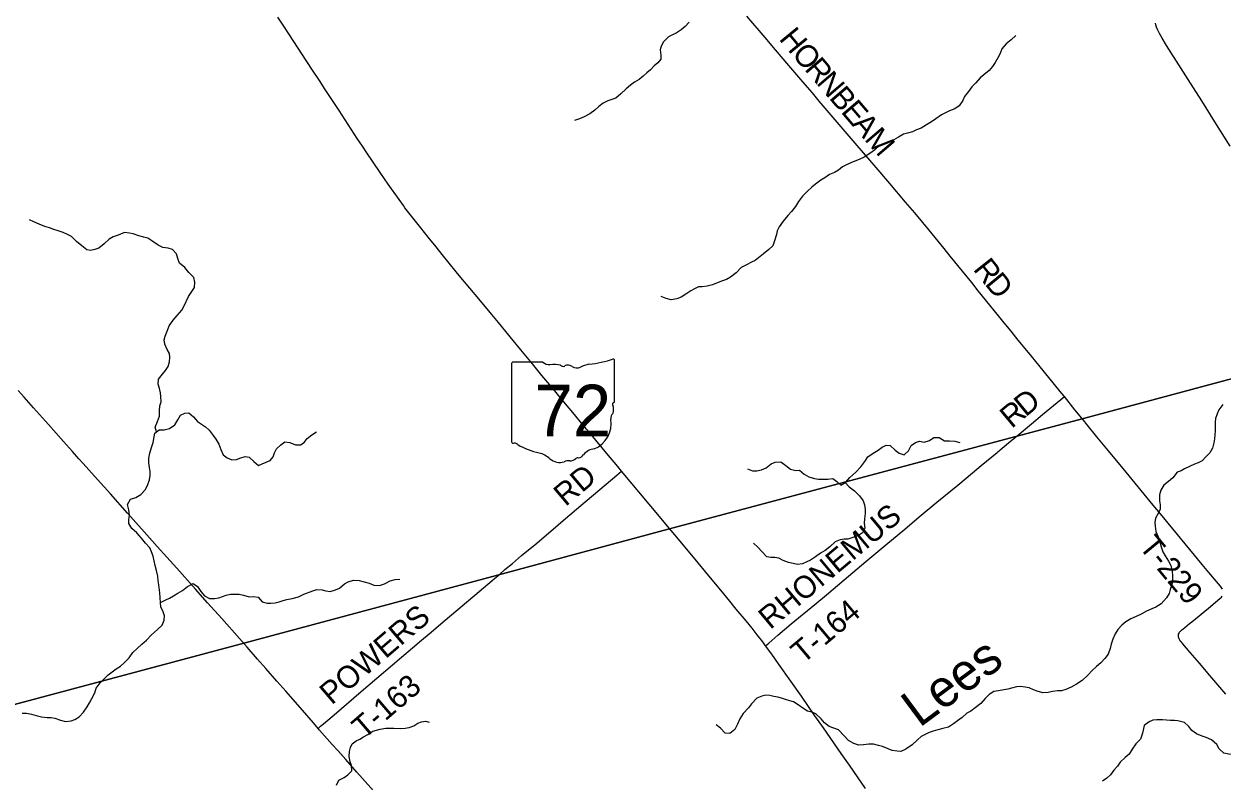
# Model space of a CAD drawing. Extents: x 1442749 to 1756758, y 235267 to 677782.
# Drawn here: x 1635226 to 1651408, y 527561 to 537785 of the extents above; entities that cross this region are included whole.
import ezdxf

# ---------------------------------------------------------------- set-up
doc = ezdxf.new("R2010")
doc.units = 0
for name, color, linetype in [('GM_X_Minor_River', 7, 'Continuous'), ('GM_X_Minor_River_Text', 7, 'Continuous'), ('GM_X_State_Location', 7, 'Continuous'), ('GM_X_State_Route', 7, 'Continuous'), ('GM_X_State_Shield', 7, 'Continuous'), ('GM_X_Township', 7, 'Continuous'), ('GM_X_Township_Road', 7, 'Continuous'), ('GM_X_Township_Road_Text', 7, 'Continuous')]:
    doc.layers.add(name, color=color, linetype=linetype)

msp = doc.modelspace()

# ---------------------------------------------------------------- linework, layer by layer
at = {"layer": 'GM_X_Minor_River'}
for points in [[(1644210, 537810), (1644157, 537752), (1644105, 537707), (1644036, 537661), (1643985, 537636), (1643933, 537612), (1643866, 537545), (1643831, 537487), (1643820, 537435), (1643829, 537365), (1643827, 537311), (1643790, 537259), (1643739, 537219), (1643690, 537166), (1643640, 537124), (1643589, 537079), (1643536, 537033), (1643473, 537000), (1643419, 536960), (1643362, 536909), (1643289, 536843), (1643220, 536784), (1643167, 536766), (1643113, 536745), (1643048, 536714), (1642989, 536670), (1642936, 536621), (1642870, 536571), (1642795, 536530), (1642730, 536505), (1642660, 536481)], [(1648623, 537630), (1648560, 537570), (1648494, 537515), (1648436, 537447), (1648412, 537387), (1648379, 537329), (1648342, 537266), (1648307, 537210), (1648262, 537156), (1648193, 537097), (1648142, 537057), (1648083, 536990), (1648028, 536934), (1647982, 536875), (1647931, 536805), (1647906, 536751), (1647859, 536679), (1647800, 536640), (1647727, 536611), (1647675, 536583), (1647618, 536560), (1647543, 536503), (1647486, 536465), (1647416, 536422), (1647345, 536380), (1647280, 536353), (1647226, 536330), (1647161, 536310), (1647107, 536295), (1647038, 536255), (1646975, 536218), (1646921, 536197), (1646854, 536169), (1646784, 536148), (1646714, 536081), (1646650, 536037), (1646575, 535984), (1646506, 535955), (1646425, 535923), (1646353, 535890), (1646282, 535855), (1646227, 535811), (1646174, 535778), (1646106, 535752), (1646045, 535707), (1645988, 535676), (1645919, 535620), (1645867, 535581), (1645808, 535525), (1645743, 535460), (1645686, 535386), (1645647, 535318), (1645592, 535253), (1645543, 535197), (1645482, 535122), (1645428, 535044), (1645398, 534990), (1645391, 534940), (1645364, 534856), (1645341, 534788), (1645288, 534741), (1645213, 534679), (1645101, 534592), (1645051, 534567), (1644984, 534534), (1644912, 534498), (1644846, 534425), (1644769, 534365), (1644713, 534336), (1644648, 534311), (1644527, 534264), (1644456, 534245), (1644386, 534237), (1644336, 534234), (1644283, 534206), (1644233, 534179), (1644166, 534136), (1644103, 534094), (1644043, 534073), (1643970, 534060), (1643900, 534076), (1643834, 534105)], [(1637017, 532279), (1636999, 532341), (1637028, 532415), (1637055, 532487), (1637058, 532561), (1637061, 532627), (1637079, 532683), (1637076, 532753), (1637069, 532803), (1637057, 532862), (1637040, 532922), (1637045, 532988), (1637096, 533056), (1637139, 533107), (1637173, 533159), (1637192, 533223), (1637197, 533283), (1637190, 533336), (1637160, 533390), (1637131, 533463), (1637122, 533519), (1637134, 533571), (1637161, 533637), (1637186, 533707), (1637243, 533784), (1637294, 533848), (1637359, 533919), (1637392, 533977), (1637450, 534103), (1637485, 534159), (1637528, 534226), (1637535, 534296), (1637521, 534363), (1637452, 534430), (1637399, 534497), (1637329, 534556), (1637306, 534616), (1637288, 534682), (1637231, 534739), (1637175, 534756), (1637102, 534765), (1637041, 534799), (1636967, 534846), (1636901, 534891), (1636847, 534908), (1636777, 534925), (1636703, 534950), (1636653, 534958), (1636583, 534967), (1636498, 534932), (1636433, 534909), (1636379, 534879), (1636308, 534816), (1636239, 534756), (1636184, 534737), (1636126, 534726), (1636074, 534734), (1636006, 534789), (1635938, 534848), (1635869, 534915), (1635815, 534944), (1635757, 534968), (1635687, 534991), (1635631, 535008), (1635569, 535031), (1635507, 535051), (1635433, 535080), (1635361, 535113), (1635299, 535142)], [(1651421, 532645), (1651365, 532573), (1651344, 532519), (1651322, 532459), (1651315, 532407), (1651314, 532289), (1651310, 532237), (1651305, 532181), (1651299, 532129), (1651280, 532057), (1651242, 531993), (1651191, 531939), (1651141, 531887), (1651088, 531858), (1651038, 531840), (1650971, 531809), (1650903, 531779), (1650854, 531750)], [(1635201, 528479), (1635259, 528477), (1635329, 528464), (1635393, 528447), (1635461, 528428), (1635539, 528421), (1635592, 528421), (1635642, 528410), (1635718, 528381), (1635788, 528364), (1635862, 528376), (1635915, 528393), (1635971, 528426), (1636030, 528490), (1636080, 528564), (1636112, 528617), (1636145, 528677), (1636184, 528751), (1636201, 528815), (1636254, 528887), (1636313, 528946), (1636364, 528996), (1636417, 529037), (1636471, 529075), (1636530, 529114), (1636585, 529160), (1636648, 529227), (1636697, 529299), (1636754, 529349), (1636819, 529408), (1636882, 529465), (1636949, 529535), (1637028, 529608), (1637095, 529666), (1637122, 529734), (1637123, 529790), (1637107, 529846), (1637076, 529915), (1637071, 529969), (1637066, 530039), (1637060, 530101), (1637046, 530210), (1637040, 530264), (1637033, 530326), (1637018, 530403), (1636998, 530471), (1636987, 530535), (1636970, 530600), (1636950, 530658), (1636927, 530709), (1636867, 530774), (1636812, 530842), (1636749, 530913), (1636685, 530970), (1636642, 531037), (1636644, 531095), (1636651, 531147), (1636644, 531225), (1636623, 531294), (1636664, 531366), (1636738, 531391), (1636807, 531432), (1636870, 531498), (1636901, 531566), (1636920, 531627), (1636929, 531688), (1636929, 531740), (1636924, 531794), (1636913, 531858), (1636913, 531922), (1636926, 531988), (1636949, 532066), (1636970, 532134), (1636983, 532211), (1636994, 532261), (1637051, 532306), (1637119, 532303), (1637194, 532322), (1637266, 532370), (1637303, 532438), (1637342, 532501), (1637401, 532529), (1637453, 532532), (1637517, 532481), (1637572, 532415), (1637624, 532380), (1637678, 532343), (1637730, 532300)], [(1637730, 532300), (1637783, 532228), (1637819, 532177), (1637860, 532112), (1637887, 532040), (1637918, 531967), (1637970, 531927), (1638034, 531900), (1638098, 531903), (1638155, 531925), (1638213, 531944), (1638268, 531935), (1638331, 531874), (1638393, 531824), (1638443, 531845), (1638498, 531869), (1638550, 531888), (1638591, 531940), (1638608, 531992), (1638637, 532048), (1638695, 532101), (1638748, 532143), (1638816, 532134), (1638896, 532103), (1638961, 532102), (1639011, 532132), (1639050, 532185), (1639113, 532235), (1639178, 532276)], [(1645001, 531775), (1645067, 531751), (1645127, 531748), (1645190, 531763), (1645252, 531791), (1645319, 531844), (1645374, 531869), (1645448, 531873), (1645518, 531822), (1645580, 531773), (1645650, 531754), (1645700, 531757), (1645766, 531707), (1645828, 531670), (1645904, 531645), (1645956, 531636), (1646028, 531639), (1646084, 531639), (1646153, 531646), (1646206, 531605), (1646260, 531557), (1646325, 531596), (1646382, 531662), (1646461, 531731), (1646530, 531802), (1646585, 531878), (1646622, 531938), (1646695, 531989), (1646764, 532028), (1646819, 532072), (1646873, 532095), (1646927, 532093), (1646995, 532030), (1647049, 531987), (1647117, 531968), (1647174, 532022), (1647209, 532094), (1647269, 532135), (1647322, 532150), (1647386, 532138), (1647457, 532159), (1647517, 532200), (1647588, 532200), (1647659, 532155), (1647726, 532156), (1647798, 532153), (1647868, 532134)], [(1650854, 531750), (1650802, 531732), (1650745, 531657), (1650684, 531605), (1650623, 531556), (1650580, 531490), (1650563, 531424), (1650562, 531346), (1650572, 531293), (1650571, 531233), (1650552, 531181), (1650511, 531110), (1650501, 531051), (1650506, 531001), (1650515, 530929), (1650544, 530860), (1650566, 530790), (1650585, 530726), (1650610, 530655), (1650640, 530603), (1650685, 530532), (1650717, 530473), (1650734, 530397), (1650739, 530333), (1650738, 530266), (1650730, 530216), (1650707, 530146), (1650692, 530094), (1650657, 530033), (1650584, 529953), (1650513, 529908), (1650460, 529886), (1650390, 529857), (1650317, 529814), (1650248, 529783), (1650178, 529751), (1650109, 529710), (1650054, 529664), (1650003, 529609), (1649966, 529547), (1649933, 529475), (1649910, 529409), (1649898, 529353), (1649871, 529275), (1649824, 529218), (1649771, 529158), (1649714, 529110), (1649653, 529053), (1649596, 528989), (1649517, 528918), (1649444, 528871), (1649371, 528827), (1649298, 528798), (1649238, 528781), (1649186, 528777), (1649117, 528768), (1649059, 528757), (1648986, 528754), (1648912, 528774), (1648860, 528793), (1648802, 528820), (1648750, 528830), (1648684, 528837), (1648632, 528832), (1648563, 528816), (1648513, 528803), (1648461, 528794), (1648390, 528778), (1648328, 528769), (1648261, 528728), (1648210, 528674), (1648149, 528609), (1648076, 528549), (1648015, 528506), (1647961, 528476), (1647898, 528421), (1647833, 528375), (1647782, 528332), (1647713, 528290), (1647635, 528269), (1647568, 528252), (1647506, 528235), (1647453, 528215), (1647399, 528190), (1647346, 528162), (1647293, 528119), (1647222, 528049), (1647137, 527990), (1647071, 527961), (1647020, 527963), (1646954, 527974), (1646900, 527995), (1646822, 528028), (1646768, 528042), (1646700, 528057), (1646638, 528060), (1646567, 528051), (1646503, 528045), (1646435, 528066), (1646365, 528107), (1646302, 528178)], [(1646319, 531592), (1646374, 531535), (1646444, 531482), (1646511, 531411), (1646563, 531343), (1646580, 531290), (1646590, 531230), (1646587, 531176), (1646578, 531104), (1646573, 531044), (1646585, 530977), (1646552, 530913), (1646497, 530876), (1646420, 530849), (1646356, 530829), (1646306, 530826), (1646251, 530820), (1646181, 530791), (1646111, 530726), (1646047, 530674), (1645986, 530637), (1645919, 530588), (1645850, 530546), (1645800, 530523), (1645741, 530495), (1645675, 530486), (1645615, 530499), (1645552, 530513), (1645480, 530540), (1645421, 530571), (1645368, 530582), (1645312, 530582), (1645260, 530589), (1645193, 530660), (1645137, 530719), (1645082, 530773)], [(1637070, 529973), (1637142, 530006), (1637194, 530032), (1637245, 530061), (1637303, 530097), (1637366, 530134), (1637435, 530187), (1637510, 530227), (1637572, 530186), (1637615, 530121), (1637666, 530062), (1637734, 530028), (1637799, 530025), (1637857, 530036), (1637907, 530054), (1637958, 530071), (1638016, 530083), (1638073, 530086), (1638133, 530083), (1638193, 530073), (1638269, 530050), (1638321, 530053), (1638389, 530042), (1638445, 529979), (1638509, 529961), (1638559, 529964), (1638618, 529968), (1638672, 529979), (1638726, 529998), (1638779, 530014), (1638851, 530025), (1638936, 530048), (1639007, 530083), (1639128, 530130), (1639184, 530146), (1639252, 530141), (1639304, 530128), (1639363, 530122), (1639435, 530141), (1639488, 530166), (1639557, 530224), (1639607, 530253), (1639676, 530275), (1639752, 530268), (1639822, 530249), (1639890, 530232), (1639952, 530205), (1640027, 530202), (1640097, 530226), (1640174, 530265), (1640238, 530284), (1640303, 530286)], [(1646302, 528178), (1646230, 528251), (1646164, 528274), (1646104, 528298), (1646039, 528347), (1645995, 528400), (1645920, 528469), (1645866, 528492), (1645810, 528504), (1645746, 528545), (1645684, 528592), (1645622, 528629), (1645572, 528644), (1645512, 528660), (1645460, 528679), (1645408, 528692), (1645356, 528702), (1645302, 528715), (1645246, 528721), (1645193, 528708), (1645127, 528679), (1645055, 528605), (1645011, 528548), (1644941, 528474), (1644896, 528400), (1644863, 528327), (1644826, 528259), (1644759, 528203), (1644695, 528208), (1644636, 528273), (1644576, 528318)], [(1639448, 527503), (1639477, 527573), (1639549, 527610), (1639600, 527643), (1639653, 527701), (1639650, 527769), (1639634, 527822), (1639617, 527892), (1639624, 527958), (1639635, 528012), (1639661, 528064), (1639712, 528102), (1639763, 528125), (1639813, 528157), (1639870, 528190), (1639939, 528233), (1640039, 528262), (1640116, 528274), (1640172, 528275), (1640222, 528274), (1640313, 528271), (1640375, 528277), (1640429, 528286), (1640490, 528305), (1640545, 528341), (1640595, 528362), (1640649, 528368), (1640701, 528357)], [(1650813, 528372), (1650764, 528380), (1650714, 528377), (1650657, 528382), (1650605, 528388), (1650527, 528389), (1650473, 528384), (1650422, 528362), (1650357, 528311), (1650336, 528207), (1650309, 528127), (1650246, 528063), (1650195, 527992), (1650152, 527926), (1650099, 527878), (1650032, 527817), (1649995, 527763), (1649948, 527708), (1649901, 527646), (1649850, 527600), (1649794, 527557)], [(1651825, 527627), (1651823, 527679), (1651860, 527745), (1651852, 527817), (1651818, 527871), (1651753, 527910), (1651696, 527916), (1651636, 527921), (1651568, 527917), (1651500, 527922), (1651432, 527936), (1651368, 527995), (1651337, 528053), (1651267, 528118), (1651193, 528151), (1651139, 528167), (1651063, 528200), (1650999, 528244), (1650960, 528299), (1650900, 528353), (1650813, 528372)]]:
    msp.add_lwpolyline(points, dxfattribs=at)
at = {"layer": 'GM_X_State_Route'}
for points in [[(1646593, 527461), (1646435, 527690), (1646375, 527776), (1646266, 527932), (1646024, 528280), (1645909, 528443), (1645726, 528708), (1645585, 528909), (1645419, 529146), (1645327, 529274), (1645244, 529387), (1645205, 529440), (1645131, 529537), (1645062, 529624), (1644980, 529723), (1644848, 529882), (1644758, 529991), (1644637, 530138), (1644476, 530332), (1644290, 530557), (1644018, 530885), (1643966, 530946), (1643691, 531275), (1643531, 531466), (1643299, 531746), (1643247, 531810), (1643101, 531983), (1643036, 532061), (1642864, 532266), (1642826, 532312), (1642757, 532395), (1642661, 532512), (1642541, 532656), (1642432, 532786), (1642354, 532879), (1642222, 533038), (1642093, 533196), (1642026, 533276), (1641939, 533383), (1641834, 533509), (1641634, 533752), (1641544, 533860), (1641371, 534071), (1641129, 534360), (1641065, 534439), (1640874, 534673), (1640794, 534773), (1640685, 534908), (1640586, 535031), (1640478, 535167), (1640390, 535281), (1640372, 535304), (1640352, 535332), (1640293, 535413), (1640146, 535623), (1640048, 535766), (1639932, 535933), (1639856, 536044), (1639797, 536135), (1639729, 536239), (1639483, 536615), (1639295, 536900), (1639216, 537020), (1639122, 537163), (1638979, 537383), (1638929, 537460), (1638804, 537653), (1638744, 537743), (1638657, 537878)], [(1651517, 536133), (1651335, 536426), (1651254, 536557), (1651134, 536749), (1651023, 536923), (1650950, 537036), (1650854, 537185), (1650660, 537493), (1650598, 537594), (1650563, 537656), (1650550, 537683), (1650537, 537712), (1650525, 537743), (1650516, 537771), (1650509, 537795)]]:
    msp.add_lwpolyline(points, dxfattribs=at)
at = {"layer": 'GM_X_State_Shield'}
for p, q in [((1641811, 533199), (1641811, 532142)), ((1642233, 533217), (1641825, 533217)), ((1643203, 532690), (1643203, 533243)), ((1643203, 532691), (1643203, 532690))]:
    msp.add_line(p, q, dxfattribs=at)
for centre, radius, start, end in [((1641827, 533201), 16.1, 98.1301, 188.1301), ((1642330, 533340), 156, 231.6195, 271.1119), ((1642708, 534658), 1476, 275.8445, 288.9065), ((1643188, 533245), 15.5, 351.8621, 97.738), ((1642382, 532624), 562, 80.4867, 94.9883), ((1642509, 533206), 45.1, 219.7921, 297.1024), ((1642575, 533084), 93.8, 54.4667, 119.1411), ((1642696, 533252), 113, 233.8562, 294.8282), ((1642896, 532894), 297, 97.3462, 120.7689), ((1643200, 532650), 24, 107.944, 210.337), ((1643047, 532580), 144, 340.033, 23.6496), ((1643187, 532688), 16.6, 289.6038, 7.7341), ((1642790, 532389), 369, 292.3089, 8.9858), ((1643259, 532459), 105, 136.8065, 186.9296), ((1641827, 532140), 16.3, 171.9584, 258.3066), ((1641830, 532248), 124, 267.339, 280.6039), ((1641855, 532081), 44.8, 29.7484, 93.2717), ((1642421, 533031), 1066, 240.4129, 257.1985), ((1642103, 531667), 334, 47.1842, 75.836), ((1642463, 532076), 212, 230.7004, 286.2918), ((1642601, 531997), 113, 268.777, 315.5493), ((1642703, 531894), 31.8, 65.7517, 132.6484), ((1642690, 532040), 119, 282.8732, 323.2771), ((1642946, 531845), 202, 94.4031, 142.5768), ((1642586, 531711), 174, 85.6951, 111.2099)]:
    msp.add_arc(centre, radius, start, end, dxfattribs=at)
at = {"layer": 'GM_X_Township'}
for points in [[(1653261, 533457), (1649470, 532440), (1648625, 532214), (1643929, 530963), (1641622, 530343), (1638146, 529408), (1628661, 526876), (1619669, 524461), (1619911, 527377), (1620636, 536103), (1621013, 540634), (1621259, 543594), (1622672, 541854), (1633902, 542962), (1635524, 544621), (1639325, 548457), (1640433, 549458), (1640924, 550208), (1643512, 554247), (1643852, 554569), (1644396, 554944), (1644898, 555254)], [(1655741, 500852), (1648788, 495779), (1648023, 495203), (1647406, 496053), (1644427, 500259), (1642919, 502379), (1641006, 505069), (1637287, 510492), (1634462, 514529), (1632004, 518073), (1630779, 518715), (1629985, 519130), (1624968, 521723), (1619669, 524461), (1628661, 526876), (1638146, 529408), (1641622, 530343), (1643929, 530963), (1648625, 532214), (1649470, 532440), (1653261, 533457)]]:
    msp.add_lwpolyline(points, dxfattribs=at)
at = {"layer": 'GM_X_Township_Road'}
for points in [[(1649279, 532752), (1649275, 532757), (1649223, 532820), (1648932, 533176), (1648793, 533346), (1648654, 533516), (1648558, 533636), (1648488, 533723), (1648116, 534182), (1648027, 534292), (1647901, 534447), (1647738, 534648), (1647653, 534753), (1647573, 534852), (1647453, 535000), (1647367, 535104), (1647257, 535234), (1647135, 535380), (1646922, 535629), (1646711, 535876), (1646480, 536145), (1646347, 536299), (1645969, 536744), (1645875, 536854), (1645746, 537003), (1645557, 537225), (1645379, 537435), (1645236, 537602), (1644991, 537889)], [(1638240, 529367), (1638136, 529486), (1637897, 529756), (1637707, 529969), (1637543, 530153), (1637289, 530436), (1637155, 530584), (1637024, 530727), (1636957, 530803), (1636813, 530969), (1636623, 531178), (1636393, 531439), (1636179, 531678), (1636028, 531848), (1635969, 531914), (1635880, 532010), (1635761, 532145), (1635558, 532374), (1635353, 532603), (1635230, 532744), (1635147, 532837)], [(1648597, 532185), (1648643, 532223), (1648834, 532384), (1648985, 532509), (1649279, 532752)], [(1649587, 532372), (1649537, 532433), (1649422, 532576), (1649279, 532752)], [(1651416, 530150), (1651405, 530167), (1651387, 530191), (1651334, 530254), (1651229, 530379), (1651141, 530485), (1650575, 531171), (1650479, 531287), (1650357, 531434), (1650113, 531730), (1649963, 531912), (1649936, 531945), (1649876, 532019), (1649719, 532209), (1649587, 532372)], [(1648369, 531997), (1648380, 532006), (1648526, 532128), (1648597, 532185)], [(1645244, 529387), (1645288, 529425), (1645410, 529530), (1645590, 529682), (1645908, 529946), (1646064, 530077), (1646305, 530279), (1646598, 530527), (1646895, 530775), (1647095, 530940), (1647346, 531151), (1647558, 531327), (1647840, 531558), (1648039, 531724), (1648155, 531820), (1648369, 531997)], [(1641583, 530296), (1641648, 530351), (1641722, 530416), (1641826, 530501), (1641948, 530605), (1642019, 530664), (1642125, 530753), (1642343, 530937), (1642542, 531107), (1642748, 531281), (1643234, 531691), (1643299, 531746)], [(1639200, 528272), (1639232, 528300), (1639271, 528335), (1639446, 528484), (1639749, 528741), (1639871, 528845), (1640327, 529235), (1640474, 529361), (1640595, 529463), (1640697, 529551), (1640916, 529733), (1641375, 530120), (1641550, 530269), (1641583, 530296)], [(1651459, 528734), (1651245, 528987), (1651104, 529152), (1650980, 529296), (1650880, 529414), (1650865, 529431), (1650853, 529446), (1650839, 529465), (1650829, 529481), (1650823, 529493), (1650820, 529504), (1650818, 529518), (1650819, 529529), (1650822, 529544), (1650828, 529558), (1650835, 529570), (1650843, 529580), (1650862, 529598), (1650884, 529617), (1650905, 529634), (1650971, 529688), (1650999, 529711), (1651224, 529896), (1651380, 530026), (1651400, 530044), (1651410, 530058)], [(1639200, 528272), (1639136, 528347), (1638987, 528517), (1638762, 528774), (1638643, 528909), (1638493, 529079), (1638381, 529208), (1638240, 529367)], [(1640022, 527343), (1639724, 527680), (1639574, 527850), (1639465, 527972), (1639391, 528056), (1639219, 528250), (1639200, 528272)]]:
    msp.add_lwpolyline(points, dxfattribs=at)

# ---------------------------------------------------------------- texts
at = {"layer": 'GM_X_Minor_River_Text'}
msp.add_text('Lees', height=500, rotation=36.5512, dxfattribs=at).set_placement((1647321, 528274))
at = {"layer": 'GM_X_State_Location'}
for s in ['s', 'r']:
    msp.add_text(s, height=1, dxfattribs=at).set_placement((1642492, 532600))
msp.add_text('72', height=1, rotation=0, dxfattribs=at).set_placement((1642240, 532527))
at = {"layer": 'GM_X_State_Shield'}
msp.add_text('72', height=696.1, dxfattribs=at).set_placement((1642123, 532217))
at = {"layer": 'GM_X_Township_Road_Text'}
for s, rotation, p in [('H', 309.5462, (1645415, 537581)), ('O', 310.5664, (1645587, 537372)), ('R', 310.5882, (1645759, 537172)), ('N', 310.5876, (1645919, 536985)), ('B', 310.5882, (1646091, 536784)), ('E', 310.5874, (1646251, 536597)), ('A', 310.5883, (1646397, 536427)), ('M', 310.5857, (1646569, 536226)), ('R', 308.3173, (1648037, 534471)), ('D', 309.4225, (1648194, 534272)), ('D', 39.3084, (1648755, 532470)), ('R', 39.7936, (1648566, 532313)), ('RD', 40.1204, (1642541, 531260)), ('RHONEMUS', 39.9004, (1645306, 529598)), ('T-229', 309.6263, (1650274, 530724)), ('T-164', 40.0251, (1645746, 529134)), ('POWERS', 40.564, (1639382, 528580)), ('T-163', 40.6316, (1639819, 528117))]:
    msp.add_text(s, height=300, rotation=rotation, dxfattribs=at).set_placement(p)

doc.saveas('drawing.dxf')
